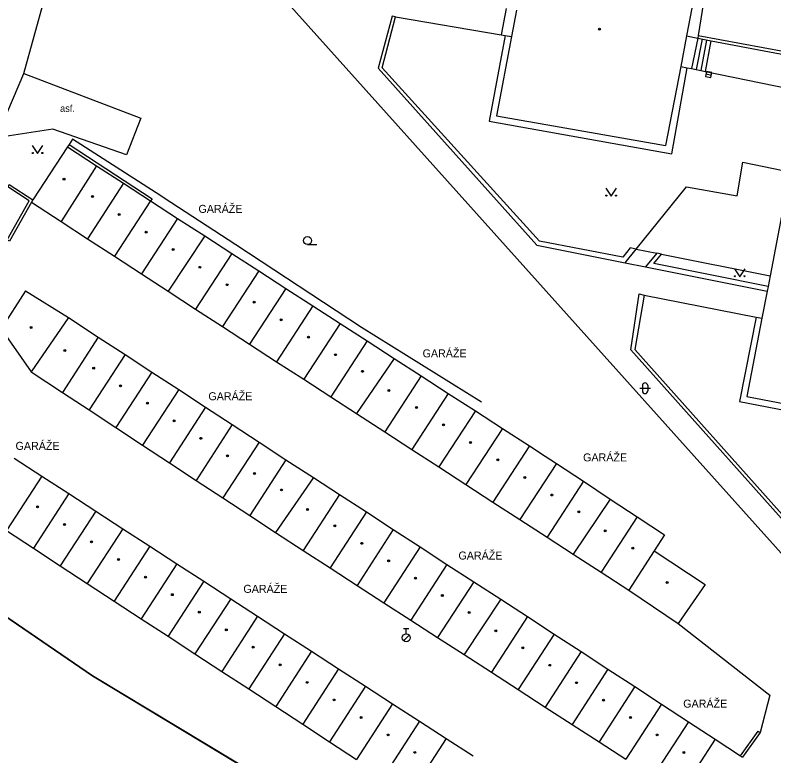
# Model space of a CAD drawing. Extents: x -598233 to -596890, y -1157848 to -1156431.
# Drawn here: x -597213.5 to -597142.4, y -1157635.8 to -1157566.4 of the extents above; entities that cross this region are included whole.
import ezdxf

# ---------------------------------------------------------------- set-up
doc = ezdxf.new("R2010")
doc.units = 0
for name, color, linetype in [('Level 10', 7, 'Continuous'), ('Level 11', 7, 'Continuous'), ('Level 27', 7, 'Continuous'), ('Level 28', 7, 'Continuous'), ('Level 36', 7, 'Continuous'), ('Level 39', 7, 'Continuous'), ('Level 40', 7, 'Continuous'), ('Level 41', 7, 'Continuous'), ('Level 5', 7, 'Continuous'), ('Level 51', 7, 'Continuous'), ('Level 7', 7, 'Continuous'), ('Vrstva 54', 7, 'Continuous'), ('Vrstva 60', 7, 'Continuous')]:
    doc.layers.add(name, color=color, linetype=linetype)

msp = doc.modelspace()

# ---------------------------------------------------------------- linework, layer by layer
at = {"layer": 'Level 10'}
for points in [[(-597212.7, -1157571.9), (-597208.84, -1157557.86), (-597205.02, -1157547.98)], [(-597215.29, -1157577.92), (-597212.7, -1157571.9)]]:
    msp.add_lwpolyline(points, dxfattribs=at)
at = {"layer": 'Level 11'}
for points in [[(-597204.49, -1157546.87), (-597199.13, -1157552.85), (-597123.77, -1157636.89), (-597111.44, -1157650.75), (-597102.63, -1157660.56)], [(-597148.12, -1157559.53), (-597149.52, -1157568.32)], [(-597167.52, -1157565.79), (-597167.99, -1157568.28)], [(-597177.88, -1157566.58), (-597167.99, -1157568.28)], [(-597167.59, -1157568.34), (-597169.1, -1157576.35), (-597152, -1157579.44), (-597150.54, -1157571.36)], [(-597167.99, -1157568.28), (-597167.59, -1157568.34)], [(-597167.59, -1157568.34), (-597167, -1157568.44)], [(-597150.6, -1157568.36), (-597149.56, -1157568.6)], [(-597149.56, -1157568.6), (-597150.15, -1157571.44)], [(-597149.14, -1157568.68), (-597149.71, -1157571.53)], [(-597148.73, -1157568.76), (-597149.27, -1157571.62)], [(-597148.83, -1157571.71), (-597148.31, -1157568.84)], [(-597151.15, -1157571.24), (-597150.54, -1157571.36)], [(-597150.54, -1157571.36), (-597150.15, -1157571.44)], [(-597150.15, -1157571.44), (-597148.83, -1157571.71)], [(-597212.7, -1157571.9), (-597201.75, -1157576.07), (-597203.07, -1157579.53), (-597209.99, -1157577.11), (-597215.29, -1157577.92)], [(-597148.83, -1157571.71), (-597127.94, -1157575.98)], [(-597208.4699, -1157578.56), (-597208.6, -1157578.77)], [(-597192.85, -1157587.96), (-597198.92, -1157583.98), (-597200.3138, -1157583.0861), (-597208.15, -1157578.06), (-597208.4699, -1157578.56)], [(-597208.4699, -1157578.56), (-597200.68, -1157583.63), (-597200.82, -1157583.84)], [(-597155.32, -1157588.35), (-597150.61, -1157582.52), (-597145.88, -1157583.37), (-597145.32, -1157580.2199), (-597126.43, -1157584.1), (-597124.35, -1157585.93), (-597126.11, -1157594.62)], [(-597181.06, -1157595.69), (-597192.85, -1157587.96)], [(-597155.32, -1157588.35), (-597153.4, -1157588.73)], [(-597152.94, -1157588.82), (-597142.78, -1157590.85)], [(-597156.36, -1157589.63), (-597154.44, -1157590.02)], [(-597154.58, -1157592.6599), (-597144.08, -1157594.73)], [(-597144.08, -1157594.73), (-597145.65, -1157602.64), (-597128.65, -1157605.9099), (-597127.03, -1157597.67)], [(-597144.08, -1157594.73), (-597143.54, -1157594.84)], [(-597169.83, -1157602.71), (-597181.06, -1157595.69)], [(-597151.4, -1157623.45), (-597142.8, -1157630.17), (-597143.71, -1157633.6599)]]:
    msp.add_lwpolyline(points, dxfattribs=at)
at = {"layer": 'Level 27'}
msp.add_line((-597148.7754, -1157571.9425), (-597148.2846, -1157572.0375), dxfattribs=at)
msp.add_lwpolyline([(-597148.823, -1157572.1879), (-597148.3321, -1157572.283), (-597148.237, -1157571.7921), (-597148.7279, -1157571.697)], close=True, dxfattribs=at)
at = {"layer": 'Level 28'}
for p, q in [((-597177.12, -1157623.905), (-597176.62, -1157623.905)), ((-597176.87, -1157624.405), (-597176.87, -1157623.905)), ((-597177.128, -1157625.052), (-597176.598, -1157624.522))]:
    msp.add_line(p, q, dxfattribs=at)
msp.add_circle((-597176.87, -1157624.78), 0.375, dxfattribs=at)
at = {"layer": 'Level 36'}
for p, q in [((-597186.12, -1157587.935), (-597185.245, -1157587.935)), ((-597154.996, -1157601.396), (-597153.996, -1157601.396)), ((-597154.746, -1157601.146), (-597154.746, -1157601.646)), ((-597154.246, -1157601.146), (-597154.246, -1157601.646))]:
    msp.add_line(p, q, dxfattribs=at)
for points in [[(-597211.92, -1157578.65), (-597211.42, -1157579.4), (-597210.92, -1157578.65)], [(-597158.17, -1157582.64), (-597157.67, -1157583.39), (-597157.17, -1157582.64)], [(-597146.13, -1157590.2), (-597145.63, -1157590.95), (-597145.13, -1157590.2)]]:
    msp.add_lwpolyline(points, dxfattribs=at)
for centre, radius in [((-597211.8702, -1157579.3498), 0.05), ((-597210.9708, -1157579.3498), 0.05), ((-597158.1202, -1157583.3398), 0.05), ((-597157.2208, -1157583.3398), 0.05), ((-597186.1201, -1157587.5599), 0.375), ((-597146.0802, -1157590.8998), 0.05), ((-597145.1808, -1157590.8998), 0.05)]:
    msp.add_circle(centre, radius, dxfattribs=at)
for centre, start, end in [((-597154.4957, -1157601.1463), 0, 180), ((-597154.4957, -1157601.6463), 180, 0)]:
    msp.add_arc(centre, 0.25, start, end, dxfattribs=at)
at = {"layer": 'Level 39'}
for centre, radius in [((-597158.76, -1157567.73), 0.09), ((-597158.76, -1157567.73), 0.0398), ((-597208.94, -1157581.8), 0.09), ((-597208.94, -1157581.8), 0.0398), ((-597206.28, -1157583.43), 0.09), ((-597206.28, -1157583.43), 0.0398), ((-597203.78, -1157585.11), 0.09), ((-597203.78, -1157585.11), 0.0398), ((-597201.25, -1157586.76), 0.09), ((-597201.25, -1157586.76), 0.0398), ((-597198.7199, -1157588.38), 0.09), ((-597198.7199, -1157588.38), 0.0398), ((-597196.2, -1157590.06), 0.09), ((-597196.2, -1157590.06), 0.0398), ((-597193.65, -1157591.69), 0.09), ((-597193.65, -1157591.69), 0.0398), ((-597191.11, -1157593.33), 0.09), ((-597191.11, -1157593.33), 0.0398), ((-597188.58, -1157594.98), 0.09), ((-597188.58, -1157594.98), 0.0398), ((-597212.03, -1157595.71), 0.09), ((-597212.03, -1157595.71), 0.0398), ((-597186.04, -1157596.61), 0.09), ((-597186.04, -1157596.61), 0.0398), ((-597208.87, -1157597.86), 0.09), ((-597208.87, -1157597.86), 0.0398), ((-597183.51, -1157598.25), 0.09), ((-597183.51, -1157598.25), 0.0398), ((-597206.1599, -1157599.52), 0.09), ((-597206.1599, -1157599.52), 0.0398), ((-597180.98, -1157599.81), 0.09), ((-597180.98, -1157599.81), 0.0398), ((-597203.64, -1157601.1599), 0.09), ((-597203.64, -1157601.1599), 0.0398), ((-597178.49, -1157601.6), 0.09), ((-597178.49, -1157601.6), 0.0398), ((-597201.13, -1157602.8), 0.09), ((-597201.13, -1157602.8), 0.0398), ((-597175.9099, -1157603.19), 0.09), ((-597175.9099, -1157603.19), 0.0398), ((-597198.63, -1157604.45), 0.09), ((-597198.63, -1157604.45), 0.0398), ((-597173.37, -1157604.82), 0.09), ((-597173.37, -1157604.82), 0.0398), ((-597196.12, -1157606.09), 0.09), ((-597196.12, -1157606.09), 0.0398), ((-597170.84, -1157606.48), 0.09), ((-597170.84, -1157606.48), 0.0398), ((-597193.61, -1157607.74), 0.09), ((-597193.61, -1157607.74), 0.0398), ((-597168.3, -1157608.11), 0.09), ((-597168.3, -1157608.11), 0.0398), ((-597191.1, -1157609.38), 0.09), ((-597191.1, -1157609.38), 0.0398), ((-597165.77, -1157609.75), 0.09), ((-597165.77, -1157609.75), 0.0398), ((-597188.56, -1157610.93), 0.09), ((-597188.56, -1157610.93), 0.0398), ((-597163.24, -1157611.4), 0.09), ((-597163.24, -1157611.4), 0.0398), ((-597211.4099, -1157612.51), 0.09), ((-597211.4099, -1157612.51), 0.0398), ((-597186.11, -1157612.77), 0.09), ((-597186.11, -1157612.77), 0.0398), ((-597160.71, -1157612.98), 0.09), ((-597160.71, -1157612.98), 0.0398), ((-597208.89, -1157614.1599), 0.09), ((-597208.89, -1157614.1599), 0.0398), ((-597183.56, -1157614.3), 0.09), ((-597183.56, -1157614.3), 0.0398), ((-597158.2199, -1157614.75), 0.09), ((-597158.2199, -1157614.75), 0.0398), ((-597206.36, -1157615.8), 0.09), ((-597206.36, -1157615.8), 0.0398), ((-597181.04, -1157615.93), 0.09), ((-597181.04, -1157615.93), 0.0398), ((-597155.63, -1157616.39), 0.09), ((-597155.63, -1157616.39), 0.0398), ((-597203.83, -1157617.45), 0.09), ((-597203.83, -1157617.45), 0.0398), ((-597178.52, -1157617.56), 0.09), ((-597178.52, -1157617.56), 0.0398), ((-597201.31, -1157619.1), 0.09), ((-597201.31, -1157619.1), 0.0398), ((-597176.01, -1157619.19), 0.09), ((-597176.01, -1157619.19), 0.0398), ((-597152.43, -1157619.59), 0.09), ((-597152.43, -1157619.59), 0.0398), ((-597198.79, -1157620.74), 0.09), ((-597198.79, -1157620.74), 0.0398), ((-597173.49, -1157620.83), 0.09), ((-597173.49, -1157620.83), 0.0398), ((-597196.26, -1157622.38), 0.09), ((-597196.26, -1157622.38), 0.0398), ((-597170.9699, -1157622.4099), 0.09), ((-597170.9699, -1157622.4099), 0.0398), ((-597193.73, -1157624.03), 0.09), ((-597193.73, -1157624.03), 0.0398), ((-597168.4699, -1157624.12), 0.09), ((-597168.4699, -1157624.12), 0.0398), ((-597191.21, -1157625.67), 0.09), ((-597191.21, -1157625.67), 0.0398), ((-597165.94, -1157625.7199), 0.09), ((-597165.94, -1157625.7199), 0.0398), ((-597188.68, -1157627.31), 0.09), ((-597188.68, -1157627.31), 0.0398), ((-597163.43, -1157627.36), 0.09), ((-597163.43, -1157627.36), 0.0398), ((-597186.15, -1157628.96), 0.09), ((-597186.15, -1157628.96), 0.0398), ((-597160.9099, -1157628.99), 0.09), ((-597160.9099, -1157628.99), 0.0398), ((-597183.63, -1157630.61), 0.09), ((-597158.39, -1157630.62), 0.09), ((-597183.63, -1157630.61), 0.0398), ((-597158.39, -1157630.62), 0.0398), ((-597181.11, -1157632.25), 0.09), ((-597181.11, -1157632.25), 0.0398), ((-597155.87, -1157632.25), 0.09), ((-597155.87, -1157632.25), 0.0398), ((-597178.58, -1157633.89), 0.09), ((-597178.58, -1157633.89), 0.0398), ((-597153.36, -1157633.89), 0.09), ((-597153.36, -1157633.89), 0.0398), ((-597176.06, -1157635.52), 0.09), ((-597176.06, -1157635.52), 0.0398), ((-597150.85, -1157635.53), 0.09), ((-597150.85, -1157635.53), 0.0398)]:
    msp.add_circle(centre, radius, dxfattribs=at)
at = {"layer": 'Level 5'}
for points in [[(-597149.13, -1157560.71), (-597150.6, -1157568.36)], [(-597166.53, -1157565.96), (-597167, -1157568.44)], [(-597167, -1157568.44), (-597168.4, -1157575.86)], [(-597150.6, -1157568.36), (-597151.15, -1157571.24)], [(-597151.15, -1157571.24), (-597152.57, -1157578.6599)], [(-597168.4, -1157575.86), (-597152.57, -1157578.6599)], [(-597208.6, -1157578.77), (-597211.85, -1157583.75)], [(-597208.6, -1157578.77), (-597205.88, -1157580.54)], [(-597205.88, -1157580.54), (-597209.2199, -1157585.77)], [(-597205.88, -1157580.54), (-597203.35, -1157582.19)], [(-597203.35, -1157582.19), (-597206.74, -1157587.38)], [(-597203.35, -1157582.19), (-597200.82, -1157583.84)], [(-597211.85, -1157583.75), (-597211.99, -1157583.96)], [(-597211.99, -1157583.96), (-597209.2199, -1157585.77)], [(-597200.82, -1157583.84), (-597204.21, -1157589.03)], [(-597200.82, -1157583.84), (-597198.29, -1157585.48)], [(-597141.46, -1157583.96), (-597142.78, -1157590.85)], [(-597209.2199, -1157585.77), (-597206.74, -1157587.38)], [(-597198.29, -1157585.48), (-597201.68, -1157590.68)], [(-597198.29, -1157585.48), (-597195.75, -1157587.12)], [(-597195.75, -1157587.12), (-597199.18, -1157592.31)], [(-597195.75, -1157587.12), (-597193.2199, -1157588.76)], [(-597206.74, -1157587.38), (-597204.21, -1157589.03)], [(-597204.21, -1157589.03), (-597201.68, -1157590.68)], [(-597193.2199, -1157588.76), (-597196.62, -1157593.9699)], [(-597193.2199, -1157588.76), (-597190.68, -1157590.4)], [(-597201.68, -1157590.68), (-597199.18, -1157592.31)], [(-597190.68, -1157590.4), (-597194.08, -1157595.62)], [(-597190.68, -1157590.4), (-597188.14, -1157592.04)], [(-597142.78, -1157590.85), (-597142.9699, -1157591.85)], [(-597188.14, -1157592.04), (-597191.55, -1157597.26)], [(-597188.14, -1157592.04), (-597185.61, -1157593.68)], [(-597142.9699, -1157591.85), (-597143.05, -1157592.29)], [(-597212.56, -1157592.28), (-597214.82, -1157595.84)], [(-597212.56, -1157592.28), (-597208.51, -1157594.76)], [(-597199.18, -1157592.31), (-597196.62, -1157593.9699)], [(-597143.05, -1157592.29), (-597143.54, -1157594.84)], [(-597196.62, -1157593.9699), (-597194.08, -1157595.62)], [(-597185.61, -1157593.68), (-597189.02, -1157598.9099)], [(-597185.61, -1157593.68), (-597183.07, -1157595.32)], [(-597208.51, -1157594.76), (-597212.01, -1157599.86)], [(-597208.51, -1157594.76), (-597205.73, -1157596.6)], [(-597143.54, -1157594.84), (-597144.95, -1157602.1599)], [(-597194.08, -1157595.62), (-597191.55, -1157597.26)], [(-597183.07, -1157595.32), (-597186.48, -1157600.55)], [(-597183.07, -1157595.32), (-597180.54, -1157596.96)], [(-597214.82, -1157595.84), (-597212.01, -1157599.86)], [(-597205.73, -1157596.6), (-597209.09, -1157601.78)], [(-597205.73, -1157596.6), (-597203.2199, -1157598.24)], [(-597180.54, -1157596.96), (-597183.95, -1157602.19)], [(-597180.54, -1157596.96), (-597178, -1157598.6)], [(-597191.55, -1157597.26), (-597189.02, -1157598.9099)], [(-597203.2199, -1157598.24), (-597206.58, -1157603.43)], [(-597203.2199, -1157598.24), (-597200.7, -1157599.88)], [(-597189.02, -1157598.9099), (-597186.48, -1157600.55)], [(-597178, -1157598.6), (-597181.52, -1157603.77)], [(-597178, -1157598.6), (-597175.46, -1157600.24)], [(-597212.01, -1157599.86), (-597209.09, -1157601.78)], [(-597200.7, -1157599.88), (-597204.07, -1157605.08)], [(-597200.7, -1157599.88), (-597198.19, -1157601.52)], [(-597186.48, -1157600.55), (-597183.95, -1157602.19)], [(-597175.46, -1157600.24), (-597178.88, -1157605.48)], [(-597175.46, -1157600.24), (-597172.93, -1157601.88)], [(-597209.09, -1157601.78), (-597206.58, -1157603.43)], [(-597198.19, -1157601.52), (-597201.57, -1157606.73)], [(-597198.19, -1157601.52), (-597195.68, -1157603.1599)], [(-597172.93, -1157601.88), (-597176.35, -1157607.13)], [(-597172.93, -1157601.88), (-597170.39, -1157603.52)], [(-597183.95, -1157602.19), (-597181.52, -1157603.77)], [(-597144.95, -1157602.1599), (-597129.12, -1157605.21)], [(-597206.58, -1157603.43), (-597204.07, -1157605.08)], [(-597195.68, -1157603.1599), (-597199.06, -1157608.38)], [(-597195.68, -1157603.1599), (-597193.17, -1157604.8)], [(-597170.39, -1157603.52), (-597173.82, -1157608.77)], [(-597170.39, -1157603.52), (-597167.86, -1157605.1599)], [(-597181.52, -1157603.77), (-597178.88, -1157605.48)], [(-597193.17, -1157604.8), (-597196.56, -1157610.03)], [(-597193.17, -1157604.8), (-597190.6599, -1157606.44)], [(-597204.07, -1157605.08), (-597201.57, -1157606.73)], [(-597178.88, -1157605.48), (-597176.35, -1157607.13)], [(-597167.86, -1157605.1599), (-597171.28, -1157610.42)], [(-597167.86, -1157605.1599), (-597165.32, -1157606.8)], [(-597201.57, -1157606.73), (-597199.06, -1157608.38)], [(-597190.6599, -1157606.44), (-597194.05, -1157611.68)], [(-597190.6599, -1157606.44), (-597188.15, -1157608.09)], [(-597165.32, -1157606.8), (-597168.75, -1157612.06)], [(-597165.32, -1157606.8), (-597163.8424, -1157607.7637), (-597162.79, -1157608.45)], [(-597176.35, -1157607.13), (-597173.82, -1157608.77)], [(-597213.6, -1157607.94), (-597211.01, -1157609.63)], [(-597199.06, -1157608.38), (-597196.56, -1157610.03)], [(-597188.15, -1157608.09), (-597191.54, -1157613.33)], [(-597188.15, -1157608.09), (-597185.57, -1157609.77)], [(-597162.79, -1157608.45), (-597166.2199, -1157613.7)], [(-597162.79, -1157608.45), (-597160.27, -1157610.11)], [(-597173.82, -1157608.77), (-597171.28, -1157610.42)], [(-597211.01, -1157609.63), (-597214.33, -1157614.74)], [(-597211.01, -1157609.63), (-597208.48, -1157611.27)], [(-597185.57, -1157609.77), (-597189.11, -1157614.93)], [(-597185.57, -1157609.77), (-597183.12, -1157611.36)], [(-597196.56, -1157610.03), (-597194.05, -1157611.68)], [(-597171.28, -1157610.42), (-597168.75, -1157612.06)], [(-597160.27, -1157610.11), (-597163.68, -1157615.35)], [(-597160.27, -1157610.11), (-597157.75, -1157611.78)], [(-597208.48, -1157611.27), (-597211.81, -1157616.39)], [(-597208.48, -1157611.27), (-597205.96, -1157612.9099)], [(-597183.12, -1157611.36), (-597186.52, -1157616.61)], [(-597183.12, -1157611.36), (-597180.6, -1157612.99)], [(-597194.05, -1157611.68), (-597191.54, -1157613.33)], [(-597168.75, -1157612.06), (-597166.2199, -1157613.7)], [(-597157.75, -1157611.78), (-597161.23, -1157616.94)], [(-597157.75, -1157611.78), (-597155.23, -1157613.44)], [(-597205.96, -1157612.9099), (-597209.29, -1157618.04)], [(-597205.96, -1157612.9099), (-597203.43, -1157614.56)], [(-597191.54, -1157613.33), (-597189.11, -1157614.93)], [(-597180.6, -1157612.99), (-597184, -1157618.24)], [(-597180.6, -1157612.99), (-597178.09, -1157614.63)], [(-597155.23, -1157613.44), (-597158.61, -1157618.63)], [(-597155.23, -1157613.44), (-597152.6599, -1157615.13)], [(-597166.2199, -1157613.7), (-597163.68, -1157615.35)], [(-597214.33, -1157614.74), (-597211.81, -1157616.39)], [(-597203.43, -1157614.56), (-597206.76, -1157619.69)], [(-597203.43, -1157614.56), (-597200.9, -1157616.2)], [(-597189.11, -1157614.93), (-597186.52, -1157616.61)], [(-597178.09, -1157614.63), (-597181.48, -1157619.87)], [(-597178.09, -1157614.63), (-597175.57, -1157616.26)], [(-597163.68, -1157615.35), (-597161.23, -1157616.94)], [(-597152.6599, -1157615.13), (-597153.64, -1157616.64)], [(-597200.9, -1157616.2), (-597204.24, -1157621.34)], [(-597200.9, -1157616.2), (-597198.38, -1157617.84)], [(-597175.57, -1157616.26), (-597178.96, -1157621.5)], [(-597175.57, -1157616.26), (-597173.06, -1157617.9)], [(-597211.81, -1157616.39), (-597209.29, -1157618.04)], [(-597186.52, -1157616.61), (-597184, -1157618.24)], [(-597161.23, -1157616.94), (-597158.61, -1157618.63)], [(-597153.64, -1157616.64), (-597156.01, -1157620.31)], [(-597153.64, -1157616.64), (-597148.86, -1157619.8)], [(-597209.29, -1157618.04), (-597206.76, -1157619.69)], [(-597198.38, -1157617.84), (-597201.7199, -1157622.99)], [(-597198.38, -1157617.84), (-597195.85, -1157619.48)], [(-597184, -1157618.24), (-597181.48, -1157619.87)], [(-597173.06, -1157617.9), (-597176.45, -1157623.13)], [(-597173.06, -1157617.9), (-597170.54, -1157619.53)], [(-597158.61, -1157618.63), (-597156.01, -1157620.31)], [(-597206.76, -1157619.69), (-597204.24, -1157621.34)], [(-597195.85, -1157619.48), (-597199.19, -1157624.64)], [(-597195.85, -1157619.48), (-597193.32, -1157621.12)], [(-597181.48, -1157619.87), (-597178.96, -1157621.5)], [(-597170.54, -1157619.53), (-597173.93, -1157624.76)], [(-597170.54, -1157619.53), (-597168.01, -1157621.17)], [(-597148.86, -1157619.8), (-597151.4, -1157623.45)], [(-597156.01, -1157620.31), (-597151.4, -1157623.45)], [(-597193.32, -1157621.12), (-597196.67, -1157626.28)], [(-597193.32, -1157621.12), (-597190.8, -1157622.76)], [(-597168.01, -1157621.17), (-597171.45, -1157626.36)], [(-597168.01, -1157621.17), (-597165.51, -1157622.8)], [(-597204.24, -1157621.34), (-597201.7199, -1157622.99)], [(-597178.96, -1157621.5), (-597176.45, -1157623.13)], [(-597201.7199, -1157622.99), (-597199.19, -1157624.64)], [(-597190.8, -1157622.76), (-597194.14, -1157627.93)], [(-597190.8, -1157622.76), (-597188.27, -1157624.4)], [(-597176.45, -1157623.13), (-597173.93, -1157624.76)], [(-597165.51, -1157622.8), (-597168.89, -1157628.01)], [(-597165.51, -1157622.8), (-597163, -1157624.44)], [(-597199.19, -1157624.64), (-597196.67, -1157626.28)], [(-597188.27, -1157624.4), (-597191.62, -1157629.58)], [(-597188.27, -1157624.4), (-597185.74, -1157626.04)], [(-597173.93, -1157624.76), (-597171.45, -1157626.36)], [(-597163, -1157624.44), (-597166.37, -1157629.64)], [(-597163, -1157624.44), (-597160.49, -1157626.08)], [(-597196.67, -1157626.28), (-597194.14, -1157627.93)], [(-597185.74, -1157626.04), (-597189.1, -1157631.23)], [(-597185.74, -1157626.04), (-597183.21, -1157627.69)], [(-597160.49, -1157626.08), (-597163.85, -1157631.27)], [(-597160.49, -1157626.08), (-597157.98, -1157627.7199)], [(-597171.45, -1157626.36), (-597168.89, -1157628.01)], [(-597183.21, -1157627.69), (-597186.57, -1157632.88)], [(-597183.21, -1157627.69), (-597180.69, -1157629.33)], [(-597157.98, -1157627.7199), (-597161.33, -1157632.9)], [(-597157.98, -1157627.7199), (-597155.46, -1157629.36)], [(-597194.14, -1157627.93), (-597191.62, -1157629.58)], [(-597168.89, -1157628.01), (-597166.37, -1157629.64)], [(-597191.62, -1157629.58), (-597189.1, -1157631.23)], [(-597180.69, -1157629.33), (-597184.05, -1157634.53)], [(-597180.69, -1157629.33), (-597178.1599, -1157630.9699)], [(-597166.37, -1157629.64), (-597163.85, -1157631.27)], [(-597155.46, -1157629.36), (-597158.81, -1157634.53)], [(-597155.46, -1157629.36), (-597152.95, -1157631)], [(-597189.1, -1157631.23), (-597186.57, -1157632.88)], [(-597178.1599, -1157630.9699), (-597181.53, -1157636.18)], [(-597178.1599, -1157630.9699), (-597175.64, -1157632.6)], [(-597163.85, -1157631.27), (-597161.33, -1157632.9)], [(-597152.95, -1157631), (-597156.29, -1157636.15)], [(-597152.95, -1157631), (-597150.44, -1157632.65)], [(-597175.64, -1157632.6), (-597179.01, -1157637.81)], [(-597175.64, -1157632.6), (-597173.12, -1157634.23)], [(-597150.44, -1157632.65), (-597153.77, -1157637.78)], [(-597150.44, -1157632.65), (-597147.93, -1157634.29)], [(-597186.57, -1157632.88), (-597184.05, -1157634.53)], [(-597161.33, -1157632.9), (-597158.81, -1157634.53)], [(-597184.05, -1157634.53), (-597181.53, -1157636.18)], [(-597173.12, -1157634.23), (-597176.49, -1157639.44)], [(-597173.12, -1157634.23), (-597170.6, -1157635.86)], [(-597158.81, -1157634.53), (-597156.29, -1157636.15)], [(-597147.93, -1157634.29), (-597151.25, -1157639.4099)], [(-597147.93, -1157634.29), (-597145.56, -1157635.83)], [(-597145.56, -1157635.83), (-597145.35, -1157635.9699)]]:
    msp.add_lwpolyline(points, dxfattribs=at)
at = {"layer": 'Level 51'}
for points in [[(-597223.03, -1157616.87), (-597206.27, -1157628.35)], [(-597223.03, -1157616.87), (-597206.27, -1157628.35)], [(-597206.27, -1157628.35), (-597179.87, -1157644.26)], [(-597206.27, -1157628.35), (-597179.87, -1157644.26)]]:
    msp.add_lwpolyline(points, dxfattribs=at)
at = {"layer": 'Level 7'}
for points in [[(-597177.88, -1157566.58), (-597178.18, -1157566.53), (-597179.49, -1157571.4), (-597164.63, -1157587.98)], [(-597155.32, -1157588.35), (-597155.88, -1157588.24), (-597156.58, -1157589.1), (-597164.39, -1157587.61), (-597179.14, -1157571.37), (-597177.88, -1157566.58)], [(-597149.52, -1157568.32), (-597149.56, -1157568.6)], [(-597149.56, -1157568.6), (-597148.31, -1157568.84)], [(-597149.52, -1157568.32), (-597133.28, -1157571.34)], [(-597148.31, -1157568.84), (-597133.55, -1157571.6), (-597133.28, -1157571.34)], [(-597214.28, -1157587.49), (-597212.2, -1157583.82), (-597214.2, -1157582.52), (-597214.07, -1157582.31), (-597211.85, -1157583.75)], [(-597211.99, -1157583.96), (-597214.06, -1157587.61), (-597214.28, -1157587.49)], [(-597164.63, -1157587.98), (-597156.36, -1157589.63)], [(-597156.36, -1157589.63), (-597155.32, -1157588.35)], [(-597153.4, -1157588.73), (-597154.44, -1157590.02)], [(-597142.9699, -1157591.85), (-597153.6599, -1157589.71), (-597152.94, -1157588.82)], [(-597152.94, -1157588.82), (-597153.4, -1157588.73)], [(-597154.44, -1157590.02), (-597143.05, -1157592.29)], [(-597141.2199, -1157614.1599), (-597155.82, -1157597.8), (-597155.05, -1157592.54), (-597154.58, -1157592.6599)], [(-597154.58, -1157592.6599), (-597155.46, -1157597.77), (-597141.13, -1157613.82), (-597133, -1157615.38), (-597132.24, -1157614.42), (-597131.9099, -1157614.48)], [(-597145.56, -1157635.83), (-597143.9099, -1157633.52), (-597143.71, -1157633.6599)], [(-597143.71, -1157633.6599), (-597145.35, -1157635.9699)]]:
    msp.add_lwpolyline(points, dxfattribs=at)
at = {"layer": 'Vrstva 54'}
for p, q in [((-597223.03, -1157616.87), (-597206.27, -1157628.35)), ((-597206.27, -1157628.35), (-597179.87, -1157644.26))]:
    msp.add_line(p, q, dxfattribs=at)
at = {"layer": 'Vrstva 60'}
for points in [[(-597366.75, -1157525.36), (-597335.98, -1157542.67), (-597325.9, -1157551.23), (-597302.56, -1157566.5), (-597285.2, -1157579.74), (-597270.24, -1157592.06), (-597269.3, -1157592.83), (-597259.47, -1157596.07), (-597250.85, -1157598.17), (-597245.81, -1157601.01), (-597239.94, -1157604.31), (-597223.03, -1157616.87), (-597206.27, -1157628.35), (-597179.87, -1157644.26)], [(-597179.87, -1157644.26), (-597206.27, -1157628.35), (-597223.03, -1157616.87), (-597239.94, -1157604.31), (-597245.81, -1157601.01), (-597250.85, -1157598.17), (-597259.47, -1157596.07), (-597269.3, -1157592.83), (-597270.24, -1157592.06), (-597285.2, -1157579.74), (-597302.56, -1157566.5), (-597325.9, -1157551.23), (-597335.98, -1157542.67), (-597366.75, -1157525.36)]]:
    msp.add_lwpolyline(points, dxfattribs=at)

# ---------------------------------------------------------------- texts
at = {"layer": 'Level 40'}
msp.add_text('asf.', height=0.65, dxfattribs=at).set_placement((-597209.31, -1157575.49))
at = {"layer": 'Level 41'}
for p in [(-597196.34, -1157584.96), (-597175.34, -1157598.5), (-597195.4099, -1157602.52), (-597213.48, -1157607.17), (-597160.3, -1157608.25), (-597171.98, -1157617.45), (-597192.13, -1157620.57), (-597150.92, -1157631.33)]:
    msp.add_text('GARÁŽE', height=0.75, dxfattribs=at).set_placement(p)

doc.saveas('drawing.dxf')
